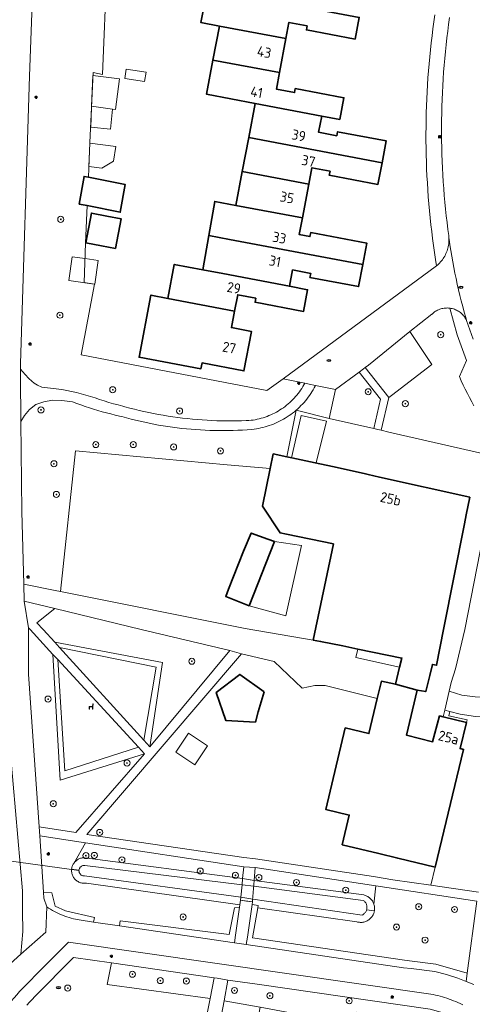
# Model space of a CAD drawing. Header units: metres. Extents: x 152610 to 160096, y 456114 to 462495.
# Tile 580 of 656: x 158665 to 158725, y 460450 to 460581. Entities that reach past the tile are written whole.
import ezdxf
from ezdxf.enums import TextEntityAlignment as Align

# ---------------------------------------------------------------- set-up
doc = ezdxf.new("R2010")
doc.units = ezdxf.units.M
doc.header["$LTSCALE"] = 0.5
doc.layers.get('0').update_dxf_attribs({"linetype": 'CONTINUOUS'})
for name, color, linetype, lineweight in [('B-PV-GR-BEPLANTING_CULTUUR_BOSPLANTSOEN-GV', 251, 'CONTINUOUS', 18), ('B-PV-GR-BEPLANTING_CULTUUR_HEESTERS-GV', 251, 'CONTINUOUS', 18), ('B-PV-GR-BEPLANTING_CULTUUR_ROOS-GV', 251, 'CONTINUOUS', 18), ('B-PV-GR-BOOM-S', 251, 'CONTINUOUS', 25), ('B-PV-GR-HAAG-GV', 251, 'CONTINUOUS', 13), ('B-PV-IE-MEUBILAIR-S', 251, 'CONTINUOUS', 25), ('B-PV-IE-MEUBILAIR_WEGMEUBILAIR-S', 251, 'CONTINUOUS', 25), ('B-PV-KW-KUNSTWERK_DEK-GV', 251, 'CONTINUOUS', 18), ('B-PV-KW-KUNSTWERK_DUIKER-G', 251, 'CONTINUOUS', 18), ('B-PV-OG-BEBOUWING-GV', 6, 'CONTINUOUS', 35), ('B-PV-OG-BEBOUWING-T18', 1, 'CONTINUOUS', 18), ('B-PV-OG-BEBOUWING_OVERBOUWING-GV', 251, 'CONTINUOUS', 18), ('B-PV-OG-BEBOUWING_SCHUUR-GV', 251, 'CONTINUOUS', 18), ('B-PV-OG-TERREIN_BEGROEID-GV', 251, 'CONTINUOUS', 18), ('B-PV-OG-TERREIN_OEVER-GV', 251, 'CONTINUOUS', 18), ('B-PV-OG-WATER_SLOOT-GV', 251, 'CONTINUOUS', 18), ('B-PV-VH-GESLOTENVERHARDING_ASFALT-GV', 251, 'CONTINUOUS', 18), ('B-PV-VH-HALFVERHARDING_GRAVEL-GV', 251, 'CONTINUOUS', 18), ('B-PV-VH-ONVERHARD_ZAND-GV', 251, 'CONTINUOUS', 18), ('B-PV-VH-OPENVERHARDING_BETONSTRAATSTEEN-GV', 251, 'CONTINUOUS', 18), ('B-PV-VH-OPENVERHARDING_STRAATBAKSTEEN-GV', 251, 'CONTINUOUS', 18), ('B-PV-VH-OPENVERHARDING_TEGEL-GV', 251, 'CONTINUOUS', 18)]:
    doc.layers.add(name, color=color, linetype=linetype, lineweight=lineweight)
doc.styles.add('NLCS-ISO', font='NLCS-ISO.ttf')
doc.styles.add('NLCS-ISO-M750-T18', font='NLCS-ISO.ttf', dxfattribs={"height": 1.35})

# ---------------------------------------------------------------- blocks, each defined once
blk = doc.blocks.new('SIE-MEUBILAIR_PAAL_LICHTMAST-SO')
for points in [[(-0.62, 0), (-1, 0)], [(-0.71, 0.71), (-0.44, 0.44)], [(0, 1), (0, 0.62)], [(0.44, 0.44), (0.71, 0.71)], [(1, 0), (0.62, 0)], [(-0.71, -0.71), (-0.44, -0.44)], [(0, -0.62), (0, -1)], [(0.44, -0.44), (0.71, -0.71)]]:
    blk.add_lwpolyline(points)
blk.add_circle((0, 0), 0.5)
blk = doc.blocks.new('SIE-MEUBILAIR_PUT_RIOOLPUT-SO')
blk.add_ellipse((0, 0), major_axis=(1.25, 0), ratio=0.54)
at = {"style": 'NLCS-ISO'}
blk.add_text('ri', height=0.75, dxfattribs=at).set_placement((-0.04, 0.07), align=Align.MIDDLE_CENTER)
blk = doc.blocks.new('SIE-WEG_ZITBANK-SO')
at = {"color": 0, "linetype": 'ByBlock', "lineweight": 18}
blk.add_lwpolyline([(-0.91, -1.63), (-0.91, -0.2), (1.09, -0.2), (1.09, -1.63), (1.29, -1.63), (1.29, -0.21), (1.54, 1.78), (1.33, 1.78), (1.11, 0), (-1.11, 0), (-1.11, -1.63)], close=True, dxfattribs=at)
blk = doc.blocks.new('SGR-BOOM_GBKN-SO')
at = {"linetype": 'ByBlock', "lineweight": 18}
h = blk.add_hatch(color=0, dxfattribs=at)
h.dxf.hatch_style = 1
edge = h.paths.add_edge_path()
edge.add_arc((0, 0), 0.25, 0, 360)
at = {"color": 0, "linetype": 'ByBlock', "lineweight": 18}
for radius in [2, 0.25]:
    blk.add_circle((0, 0), radius, dxfattribs=at)
at = {"color": 0, "linetype": 'ByBlock', "lineweight": 18, "style": 'NLCS-ISO'}
blk.add_attdef('SOORT', (2.5, 0), '', height=1.5, dxfattribs=at)

msp = doc.modelspace()

# ---------------------------------------------------------------- linework, layer by layer
at = {"layer": 'B-PV-GR-BEPLANTING_CULTUUR_BOSPLANTSOEN-GV', "flags": 128}
for points in [[(158667.265, 460608.076), (158666.002, 460573.415), (158664.808, 460535.283), (158664.809, 460534.537), (158665.439, 460533.82), (158665.919, 460533.313), (158666.297, 460532.951), (158666.624, 460532.69), (158667.055, 460532.414), (158667.644, 460532.162), (158670.31, 460531.831), (158672.261, 460531.446), (158674.093, 460530.93), (158674.7, 460530.72), (158675.309, 460530.519), (158675.921, 460530.324), (158676.536, 460530.137), (158677.152, 460529.958), (158677.771, 460529.787), (158678.391, 460529.624), (158678.673, 460529.552), (158679.302, 460529.384), (158679.932, 460529.223), (158680.564, 460529.071), (158681.199, 460528.926), (158681.835, 460528.789), (158682.472, 460528.66), (158683.111, 460528.539), (158683.752, 460528.425), (158684.394, 460528.319), (158685.037, 460528.222), (158685.682, 460528.132), (158686.327, 460528.05), (158686.973, 460527.976), (158687.621, 460527.911), (158688.269, 460527.852), (158688.917, 460527.802), (158689.567, 460527.76), (158690.216, 460527.727), (158690.866, 460527.701), (158691.516, 460527.682), (158692.167, 460527.672), (158692.818, 460527.67), (158693.468, 460527.676), (158694.119, 460527.69), (158694.769, 460527.712), (158695.133, 460527.728), (158695.405, 460527.758), (158695.676, 460527.795), (158695.946, 460527.841), (158696.214, 460527.894), (158696.481, 460527.955), (158696.746, 460528.024), (158697.009, 460528.1), (158697.269, 460528.185), (158697.527, 460528.276), (158697.782, 460528.376), (158698.034, 460528.482), (158698.283, 460528.596), (158698.528, 460528.718), (158698.77, 460528.846), (158699.008, 460528.981), (158699.242, 460529.124), (158699.471, 460529.273), (158699.696, 460529.428), (158699.917, 460529.591), (158700.133, 460529.759), (158700.343, 460529.934), (158700.549, 460530.115), (158700.749, 460530.302), (158700.943, 460530.494), (158701.132, 460530.692), (158701.315, 460530.896), (158701.492, 460531.105), (158701.662, 460531.319), (158701.827, 460531.538), (158701.984, 460531.761), (158702.136, 460531.989), (158702.28, 460532.222), (158702.418, 460532.458), (158702.539, 460532.68), (158699.651, 460533.265), (158697.506, 460531.69), (158672.86, 460536.431), (158674.607, 460545.823), (158673.258, 460546.036), (158673.424, 460551.268), (158673.659, 460556.22), (158672.608, 460556.427), (158673.255, 460560.088), (158673.824, 460559.978), (158674.029, 460564.6), (158674.234, 460569.231), (158674.438, 460573.861), (158675.703, 460573.621), (158676.254, 460587.546)], [(158661.95, 460454.357), (158664.854, 460456.95), (158665.11, 460459.95), (158665.072, 460462.662), (158665.073, 460465.375), (158662.589, 460493.654)], [(158725.187, 460488.481), (158723.145, 460488.806), (158721.785, 460489.159), (158721.677, 460488.565), (158724.077, 460488.051), (158723.987, 460487.685), (158724.015, 460487.678), (158723.16, 460484.221), (158723.61, 460484.11), (158719.842, 460468.489), (158719.278, 460466.104), (158725.585, 460465.193)]]:
    msp.add_lwpolyline(points, dxfattribs=at)
for points in [[(158670.107, 460505.066), (158672.105, 460523.719), (158692.256, 460521.872), (158697.953, 460521.35), (158698.36, 460523.306), (158700.178, 460522.923), (158701.396, 460529.099), (158701.385, 460529.089), (158701.159, 460528.9), (158700.929, 460528.718), (158700.693, 460528.542), (158700.453, 460528.372), (158700.208, 460528.209), (158699.959, 460528.052), (158699.706, 460527.903), (158699.449, 460527.76), (158699.188, 460527.625), (158698.924, 460527.496), (158698.656, 460527.375), (158698.385, 460527.261), (158698.111, 460527.155), (158697.834, 460527.056), (158697.554, 460526.965), (158697.273, 460526.881), (158696.989, 460526.805), (158696.703, 460526.737), (158696.415, 460526.676), (158696.126, 460526.624), (158695.835, 460526.579), (158695.534, 460526.553), (158694.913, 460526.506), (158694.291, 460526.467), (158693.669, 460526.437), (158693.047, 460526.413), (158692.425, 460526.398), (158691.802, 460526.391), (158691.179, 460526.393), (158690.557, 460526.402), (158689.934, 460526.419), (158689.312, 460526.444), (158688.69, 460526.477), (158688.069, 460526.518), (158687.448, 460526.567), (158686.828, 460526.624), (158686.209, 460526.688), (158685.59, 460526.761), (158684.973, 460526.842), (158684.356, 460526.931), (158683.741, 460527.027), (158683.127, 460527.132), (158682.515, 460527.244), (158681.904, 460527.365), (158681.295, 460527.493), (158680.687, 460527.629), (158680.081, 460527.772), (158679.477, 460527.924), (158678.875, 460528.083), (158678.275, 460528.25), (158677.949, 460528.321), (158677.372, 460528.453), (158676.797, 460528.594), (158676.223, 460528.742), (158675.652, 460528.897), (158675.083, 460529.061), (158674.516, 460529.232), (158673.951, 460529.411), (158673.389, 460529.597), (158672.829, 460529.791), (158672.272, 460529.992), (158671.718, 460530.201), (158670.303, 460530.399), (158669.032, 460530.426), (158667.898, 460530.202), (158666.85, 460529.834), (158665.988, 460529.193), (158665.315, 460528.384), (158664.87, 460527.596), (158664.988, 460515.667), (158665.252, 460506.01), (158669.419, 460505.2)], [(158680.841, 460500), (158669.379, 460502.797), (158666.983, 460500.919), (158667.821, 460500), (158669.346, 460498.325), (158683.651, 460495.622), (158681.966, 460484.474), (158692.583, 460497.208)], [(158666.094, 460500), (158665.885, 460500.225), (158665.885, 460500), (158665.883, 460494.108), (158667.272, 460473.826), (158672.143, 460473.104), (158681.253, 460483.533), (158670.092, 460480.017), (158669.113, 460496.719)], [(158676.889, 460455.797), (158676.331, 460452.916), (158689.974, 460451.076), (158690.505, 460453.82)]]:
    msp.add_lwpolyline(points, close=True, dxfattribs=at)
at = {"layer": 'B-PV-GR-BEPLANTING_CULTUUR_HEESTERS-GV', "flags": 128}
msp.add_lwpolyline([(158688.939, 460445.72), (158689.974, 460451.076), (158676.331, 460452.916), (158676.889, 460455.797), (158671.84, 460456.53), (158666.699, 460451.331), (158666.34, 460450.957), (158665.986, 460450.577), (158665.638, 460450.192)], dxfattribs=at)
at = {"layer": 'B-PV-GR-BEPLANTING_CULTUUR_ROOS-GV', "flags": 128}
for points in [[(158682.812, 460495.014), (158669.977, 460497.633), (158681.189, 460485.326)], [(158680.458, 460484.396), (158669.756, 460496.021), (158670.682, 460481.264)]]:
    msp.add_lwpolyline(points, close=True, dxfattribs=at)
at = {"layer": 'B-PV-GR-HAAG-GV', "flags": 128}
for points in [[(158683.651, 460495.622), (158669.346, 460498.325), (158669.977, 460497.633), (158682.812, 460495.014), (158681.189, 460485.326), (158681.966, 460484.474)], [(158669.756, 460496.021), (158669.113, 460496.719), (158670.092, 460480.017), (158681.253, 460483.533), (158680.458, 460484.396), (158670.682, 460481.264)], [(158669.397, 460463.346), (158668.944, 460465.09), (158667.867, 460465.167), (158667.921, 460464.382), (158668.28, 460463.241), (158668.531, 460463.077), (158668.787, 460462.92), (158669.047, 460462.77), (158669.31, 460462.627), (158669.578, 460462.49), (158669.849, 460462.362), (158670.123, 460462.24), (158670.4, 460462.126), (158670.681, 460462.019), (158670.964, 460461.919), (158671.249, 460461.827), (158671.537, 460461.743), (158671.827, 460461.667), (158672.12, 460461.598), (158672.413, 460461.537), (158672.61, 460461.501), (158674.501, 460461.223), (158674.646, 460461.832), (158670.767, 460462.698)], [(158695.58, 460459.132), (158696.317, 460463.102), (158696.372, 460463.401), (158695.551, 460463.546), (158695.503, 460463.217), (158694.916, 460459.23), (158694.77, 460458.241), (158715.65, 460455.17), (158716.653, 460455.043), (158719.808, 460454.648), (158721.365, 460454.284), (158722.876, 460453.762), (158723.96, 460453.351), (158724.107, 460454.444), (158719.932, 460455.64), (158716.776, 460456.035), (158715.774, 460456.162)], [(158693.882, 460463.176), (158693.213, 460463.088), (158692.5, 460459.585), (158678.057, 460461.38), (158677.968, 460460.713), (158693.19, 460458.473), (158693.336, 460459.462)], [(158696.22, 460452.98), (158692.34, 460453.53), (158691.829, 460450.785), (158696.607, 460449.923), (158701.57, 460449.02), (158706.348, 460448.158), (158709.086, 460447.888), (158709.355, 460449.274), (158712.553, 460448.538), (158717.932, 460447.493), (158721.029, 460447.01), (158721.169, 460446.983), (158724.082, 460446.458), (158724.332, 460447.774), (158723.465, 460448.108), (158722.616, 460448.486), (158720.929, 460449.178), (158719.175, 460449.676)]]:
    msp.add_lwpolyline(points, close=True, dxfattribs=at)
at = {"layer": 'B-PV-KW-KUNSTWERK_DEK-GV', "flags": 128}
msp.add_lwpolyline([(158695.06, 460466.854), (158694.288, 460466.973), (158694.21, 460466.156), (158694.057, 460464.514), (158694.02, 460464.11), (158694.81, 460463.995), (158695.6, 460463.88), (158695.616, 460464.071), (158695.701, 460465.125), (158695.832, 460466.734)], close=True, dxfattribs=at)
at = {"layer": 'B-PV-KW-KUNSTWERK_DUIKER-G', "flags": 128}
msp.add_lwpolyline([(158672.569, 460468.034), (158659.343, 460469.857)], dxfattribs=at)
at = {"layer": 'B-PV-OG-BEBOUWING-GV', "flags": 128}
for points in [[(158692.066, 460584.548), (158689.61, 460585.013), (158688.753, 460580.507), (158691.209, 460580.042), (158700.039, 460578.367), (158700.445, 460580.511), (158702.856, 460580.055), (158702.755, 460579.524), (158709.212, 460578.301), (158709.761, 460581.193)], [(158700.039, 460578.367), (158691.209, 460580.042), (158690.351, 460575.535), (158699.185, 460573.86)], [(158699.185, 460573.86), (158690.351, 460575.535), (158689.489, 460571.007), (158695.949, 460569.782), (158704.783, 460568.106), (158707.193, 460567.649), (158707.739, 460570.531), (158701.283, 460571.755), (158701.183, 460571.226), (158698.773, 460571.683)], [(158704.783, 460568.106), (158695.949, 460569.782), (158695.095, 460565.275), (158712.804, 460561.917), (158713.35, 460564.797), (158706.885, 460566.024), (158706.785, 460565.495), (158704.374, 460565.952)], [(158712.804, 460561.917), (158695.095, 460565.275), (158694.241, 460560.768), (158703.075, 460559.093), (158703.482, 460561.24), (158705.892, 460560.783), (158705.79, 460560.254), (158712.257, 460559.027)], [(158673.824, 460559.978), (158673.255, 460560.088), (158672.608, 460556.427), (158673.659, 460556.22), (158678.055, 460555.355), (158678.68, 460559.039)], [(158703.075, 460559.093), (158694.241, 460560.768), (158693.387, 460556.262), (158702.221, 460554.587)], [(158702.221, 460554.587), (158693.387, 460556.262), (158690.601, 460556.79), (158689.801, 460552.272), (158692.533, 460551.754), (158710.241, 460548.396), (158710.78, 460551.242), (158703.334, 460552.651), (158703.233, 460552.124), (158701.806, 460552.395)], [(158676.283, 460554.837), (158674.218, 460555.229), (158673.472, 460551.299), (158675.552, 460550.904), (158677.402, 460550.553), (158678.148, 460554.483)], [(158692.533, 460551.754), (158689.801, 460552.272), (158688.994, 460547.716), (158691.672, 460547.208), (158700.506, 460545.534), (158700.914, 460547.692), (158703.324, 460547.235), (158703.224, 460546.705), (158709.689, 460545.481), (158710.241, 460548.396)], [(158691.672, 460547.208), (158688.994, 460547.716), (158685.204, 460548.434), (158684.349, 460543.928), (158693.224, 460542.242), (158693.634, 460544.403), (158696.043, 460543.947), (158695.942, 460543.416), (158702.372, 460542.199), (158702.915, 460545.078), (158700.506, 460545.534)], [(158693.224, 460542.242), (158684.349, 460543.928), (158682.111, 460544.353), (158680.548, 460536.127), (158688.753, 460534.597), (158688.899, 460535.364), (158694.47, 460534.307), (158695.463, 460539.554), (158692.809, 460540.058)], [(158706.356, 460511.36), (158703.657, 460498.608), (158704.641, 460498.439), (158707.58, 460497.836), (158709.566, 460497.428), (158715.426, 460496.226), (158715.125, 460495.014), (158714.565, 460492.757), (158717.442, 460491.978), (158718.602, 460491.774), (158719.129, 460493.927), (158719.488, 460495.392), (158720.026, 460495.282), (158720.961, 460500), (158723.742, 460514.029), (158723.976, 460515.209), (158724.441, 460517.556), (158712.445, 460520.237), (158710.965, 460520.567), (158710.604, 460520.648), (158706.456, 460521.575), (158704.527, 460522.006), (158700.836, 460522.784), (158700.178, 460522.923), (158698.36, 460523.306), (158697.953, 460521.35), (158696.913, 460516.361), (158699.259, 460512.816), (158700.132, 460512.637)], [(158697.653, 460512.004), (158695.442, 460512.791), (158694.407, 460510.393), (158692.437, 460505.349), (158692.057, 460504.376), (158695.175, 460503.158), (158698.501, 460511.672)], [(158697.146, 460491.727), (158693.915, 460494.05), (158690.794, 460491.679), (158692.067, 460487.946), (158695.978, 460487.728), (158696.373, 460489.081)], [(158714.565, 460492.757), (158712.72, 460493.158), (158712.167, 460490.859), (158711.048, 460486.206), (158707.918, 460486.959), (158705.323, 460476.166), (158708.454, 460475.414), (158707.505, 460471.466), (158712.384, 460470.289), (158714.882, 460469.686), (158719.842, 460468.489), (158723.61, 460484.11), (158723.16, 460484.221), (158724.015, 460487.678), (158723.987, 460487.685), (158720.904, 460488.447), (158720.44, 460488.562), (158719.505, 460485.125), (158716.046, 460485.981), (158717.442, 460491.978)]]:
    msp.add_lwpolyline(points, close=True, dxfattribs=at)
at = {"layer": 'B-PV-OG-BEBOUWING_OVERBOUWING-GV', "flags": 128}
for points in [[(158705.423, 460527.621), (158702.042, 460528.394), (158700.766, 460522.799), (158700.836, 460522.784), (158704.063, 460522.104)], [(158702.117, 460511.175), (158698.501, 460511.672), (158695.175, 460503.158), (158700.039, 460501.83)], [(158689.625, 460484.579), (158687.094, 460486.273), (158685.409, 460483.755), (158687.94, 460482.061)]]:
    msp.add_lwpolyline(points, close=True, dxfattribs=at)
at = {"layer": 'B-PV-OG-BEBOUWING_SCHUUR-GV', "flags": 128}
for points in [[(158681.465, 460573.904), (158678.838, 460574.314), (158678.649, 460573.1), (158681.276, 460572.69)], [(158674.241, 460569.399), (158677.04, 460569.038), (158677.433, 460568.987), (158677.954, 460573.033), (158674.422, 460573.488)], [(158677.04, 460569.038), (158674.241, 460569.399), (158674.234, 460569.231), (158674.12, 460566.646), (158676.753, 460566.364)], [(158677.439, 460564.054), (158674.025, 460564.502), (158673.889, 460561.434), (158675.62, 460561.172), (158677.155, 460562.101)], [(158673.389, 460549.209), (158671.686, 460549.448), (158671.242, 460546.283), (158674.605, 460545.811), (158674.688, 460545.8), (158675.132, 460548.964)]]:
    msp.add_lwpolyline(points, close=True, dxfattribs=at)
at = {"layer": 'B-PV-OG-TERREIN_BEGROEID-GV', "flags": 128}
for points in [[(158724.994, 460529.685), (158724.696, 460530.226), (158724.405, 460530.771), (158724.121, 460531.32), (158723.844, 460531.873), (158723.574, 460532.429), (158723.311, 460532.988), (158723.056, 460533.551), (158723.985, 460535.681), (158722.748, 460539.111), (158721.787, 460542.628), (158721.637, 460542.643), (158721.486, 460542.65), (158721.334, 460542.649), (158721.183, 460542.641), (158721.033, 460542.624), (158720.884, 460542.599), (158720.736, 460542.566), (158720.591, 460542.526), (158720.448, 460542.478), (158720.307, 460542.422), (158720.169, 460542.36), (158720.035, 460542.29), (158719.905, 460542.212), (158719.78, 460542.129), (158719.658, 460542.038), (158719.542, 460541.942), (158719.431, 460541.839), (158719.423, 460541.831), (158716.475, 460539.524), (158719.383, 460535.175), (158714.037, 460531.063), (158713.685, 460530.792), (158712.69, 460526.433), (158713.702, 460526.202), (158728.255, 460522.881)], [(158726.227, 460512.452), (158723.806, 460500), (158722.563, 460494.819), (158721.97, 460492.99), (158721.717, 460491.856), (158723.409, 460491.297), (158725.176, 460491.07)]]:
    msp.add_lwpolyline(points, dxfattribs=at)
for points in [[(158712.603, 460530.545), (158709.739, 460534.144), (158706.632, 460531.851), (158705.758, 460528.015), (158711.715, 460526.655)], [(158721.785, 460489.159), (158721.144, 460489.325), (158720.904, 460488.447), (158723.987, 460487.685), (158724.077, 460488.051), (158721.677, 460488.565)], [(158671.592, 460468.223), (158671.594, 460468.25), (158671.611, 460468.366), (158671.636, 460468.479), (158671.669, 460468.591), (158671.709, 460468.701), (158671.757, 460468.807), (158671.812, 460468.91), (158671.867, 460468.997), (158673.435, 460471.745), (158667.352, 460472.667), (158667.867, 460465.167), (158668.944, 460465.09), (158669.397, 460463.346), (158670.767, 460462.698), (158674.646, 460461.832), (158674.501, 460461.223), (158677.968, 460460.713), (158678.057, 460461.38), (158692.5, 460459.585), (158693.213, 460463.088), (158693.882, 460463.176), (158693.927, 460463.482), (158673.545, 460466.378), (158673.452, 460466.366), (158673.336, 460466.359), (158673.219, 460466.359), (158673.103, 460466.367), (158672.987, 460466.384), (158672.873, 460466.408), (158672.761, 460466.44), (158672.651, 460466.479), (158672.545, 460466.527), (158672.442, 460466.581), (158672.342, 460466.642), (158672.247, 460466.71), (158672.157, 460466.784), (158672.073, 460466.864), (158671.994, 460466.95), (158671.921, 460467.041), (158671.854, 460467.137), (158671.795, 460467.237), (158671.742, 460467.341), (158671.696, 460467.448), (158671.658, 460467.558), (158671.628, 460467.671), (158671.605, 460467.785), (158671.59, 460467.901), (158671.584, 460468.017), (158671.585, 460468.134)], [(158694.436, 460468.561), (158673.435, 460471.745), (158671.867, 460468.997), (158671.934, 460469.092), (158672.009, 460469.183), (158672.089, 460469.267), (158672.175, 460469.346), (158672.266, 460469.419), (158672.362, 460469.486), (158672.462, 460469.546), (158672.566, 460469.598), (158672.674, 460469.644), (158672.784, 460469.682), (158672.896, 460469.713), (158673.011, 460469.736), (158673.127, 460469.75), (158673.243, 460469.757), (158673.36, 460469.756), (158694.288, 460466.973)], [(158711.989, 460466.018), (158695.973, 460468.451), (158695.832, 460466.734), (158710.363, 460464.81), (158710.455, 460464.787), (158710.571, 460464.751), (158710.684, 460464.708), (158710.794, 460464.657), (158710.901, 460464.599), (158711.003, 460464.534), (158711.101, 460464.462), (158711.194, 460464.385), (158711.282, 460464.301), (158711.364, 460464.212), (158711.44, 460464.117), (158711.51, 460464.018), (158711.572, 460463.914), (158711.628, 460463.806), (158711.677, 460463.695), (158711.718, 460463.581)], [(158711.989, 460466.018), (158711.718, 460463.581), (158711.722, 460463.568), (158711.755, 460463.451), (158711.78, 460463.333), (158711.797, 460463.213), (158711.806, 460463.092), (158711.808, 460462.97), (158711.801, 460462.849), (158711.786, 460462.729), (158711.781, 460462.703), (158711.764, 460462.61), (158711.733, 460462.492), (158711.695, 460462.377), (158711.65, 460462.265), (158711.597, 460462.156), (158711.537, 460462.05), (158711.47, 460461.949), (158711.397, 460461.852), (158711.317, 460461.761), (158711.232, 460461.675), (158711.141, 460461.594), (158711.045, 460461.52), (158710.944, 460461.453), (158710.839, 460461.392), (158710.731, 460461.338), (158710.619, 460461.291), (158710.504, 460461.252), (158710.387, 460461.221), (158710.268, 460461.197), (158710.148, 460461.181), (158710.026, 460461.174), (158709.905, 460461.174), (158709.784, 460461.182), (158709.664, 460461.198), (158709.545, 460461.222), (158709.428, 460461.254), (158696.317, 460463.102), (158695.58, 460459.132), (158715.774, 460456.162), (158716.776, 460456.035), (158719.932, 460455.64), (158724.107, 460454.444), (158725.393, 460463.982)]]:
    msp.add_lwpolyline(points, close=True, dxfattribs=at)
at = {"layer": 'B-PV-OG-TERREIN_OEVER-GV', "flags": 128}
for points in [[(158673.36, 460469.756), (158673.243, 460469.757), (158673.127, 460469.75), (158673.011, 460469.736), (158672.896, 460469.713), (158672.784, 460469.682), (158672.674, 460469.644), (158672.566, 460469.598), (158672.462, 460469.546), (158672.362, 460469.486), (158672.266, 460469.419), (158672.175, 460469.346), (158672.089, 460469.267), (158672.009, 460469.183), (158671.934, 460469.092), (158671.867, 460468.997), (158671.812, 460468.91), (158671.757, 460468.807), (158671.709, 460468.701), (158671.669, 460468.591), (158671.636, 460468.479), (158671.611, 460468.366), (158671.594, 460468.25), (158671.592, 460468.223), (158672.571, 460468.088), (158672.571, 460468.097), (158672.582, 460468.171), (158672.6, 460468.243), (158672.626, 460468.313), (158672.66, 460468.38), (158672.7, 460468.443), (158672.747, 460468.502), (158672.8, 460468.555), (158672.858, 460468.602), (158672.921, 460468.642), (158672.988, 460468.676), (158673.058, 460468.703), (158673.13, 460468.721), (158673.205, 460468.732), (158673.279, 460468.735), (158673.354, 460468.73), (158694.21, 460466.156), (158695.771, 460465.988), (158710.303, 460464.096), (158710.312, 460464.09), (158710.388, 460464.033), (158710.458, 460463.97), (158710.523, 460463.901), (158710.583, 460463.827), (158710.635, 460463.748), (158710.681, 460463.666), (158710.72, 460463.579), (158710.751, 460463.49), (158710.774, 460463.398), (158710.79, 460463.304), (158710.798, 460463.21), (158710.798, 460463.115), (158710.789, 460463.021), (158710.773, 460462.928), (158710.751, 460462.844), (158711.781, 460462.703), (158711.786, 460462.729), (158711.801, 460462.849), (158711.808, 460462.97), (158711.806, 460463.092), (158711.797, 460463.213), (158711.78, 460463.333), (158711.755, 460463.451), (158711.722, 460463.568), (158711.718, 460463.581), (158711.677, 460463.695), (158711.628, 460463.806), (158711.572, 460463.914), (158711.51, 460464.018), (158711.44, 460464.117), (158711.364, 460464.212), (158711.282, 460464.301), (158711.194, 460464.385), (158711.101, 460464.462), (158711.003, 460464.534), (158710.901, 460464.599), (158710.794, 460464.657), (158710.684, 460464.708), (158710.571, 460464.751), (158710.455, 460464.787), (158710.363, 460464.81), (158695.832, 460466.734), (158694.288, 460466.973)], [(158672.571, 460468.088), (158671.592, 460468.223), (158671.585, 460468.134), (158671.584, 460468.017), (158671.59, 460467.901), (158671.605, 460467.785), (158671.628, 460467.671), (158671.658, 460467.558), (158671.696, 460467.448), (158671.742, 460467.341), (158671.795, 460467.237), (158671.854, 460467.137), (158671.921, 460467.041), (158671.994, 460466.95), (158672.073, 460466.864), (158672.157, 460466.784), (158672.247, 460466.71), (158672.342, 460466.642), (158672.442, 460466.581), (158672.545, 460466.527), (158672.651, 460466.479), (158672.761, 460466.44), (158672.873, 460466.408), (158672.987, 460466.384), (158673.103, 460466.367), (158673.219, 460466.359), (158673.336, 460466.359), (158673.452, 460466.366), (158673.545, 460466.378), (158693.927, 460463.482), (158694.02, 460464.11), (158695.6, 460463.88), (158695.551, 460463.546), (158696.372, 460463.401), (158696.317, 460463.102), (158709.428, 460461.254), (158709.545, 460461.222), (158709.664, 460461.198), (158709.784, 460461.182), (158709.905, 460461.174), (158710.026, 460461.174), (158710.148, 460461.181), (158710.268, 460461.197), (158710.387, 460461.221), (158710.504, 460461.252), (158710.619, 460461.291), (158710.731, 460461.338), (158710.839, 460461.392), (158710.944, 460461.453), (158711.045, 460461.52), (158711.141, 460461.594), (158711.232, 460461.675), (158711.317, 460461.761), (158711.397, 460461.852), (158711.47, 460461.949), (158711.537, 460462.05), (158711.597, 460462.156), (158711.65, 460462.265), (158711.695, 460462.377), (158711.733, 460462.492), (158711.764, 460462.61), (158711.781, 460462.703), (158710.751, 460462.844), (158710.749, 460462.836), (158710.718, 460462.747), (158710.679, 460462.661), (158710.633, 460462.578), (158710.58, 460462.499), (158710.52, 460462.426), (158710.455, 460462.357), (158710.384, 460462.294), (158710.308, 460462.238), (158710.227, 460462.188), (158710.143, 460462.145), (158695.632, 460464.262), (158694.057, 460464.514), (158673.289, 460467.333), (158673.229, 460467.334), (158673.155, 460467.342), (158673.081, 460467.358), (158673.01, 460467.382), (158672.942, 460467.414), (158672.878, 460467.452), (158672.818, 460467.497), (158672.764, 460467.548), (158672.715, 460467.605), (158672.672, 460467.666), (158672.636, 460467.732), (158672.608, 460467.801), (158672.587, 460467.873), (158672.574, 460467.947), (158672.568, 460468.022)]]:
    msp.add_lwpolyline(points, close=True, dxfattribs=at)
at = {"layer": 'B-PV-OG-WATER_SLOOT-GV', "flags": 128}
msp.add_lwpolyline([(158673.354, 460468.73), (158673.279, 460468.735), (158673.205, 460468.732), (158673.13, 460468.721), (158673.058, 460468.703), (158672.988, 460468.676), (158672.921, 460468.642), (158672.858, 460468.602), (158672.8, 460468.555), (158672.747, 460468.502), (158672.7, 460468.443), (158672.66, 460468.38), (158672.626, 460468.313), (158672.6, 460468.243), (158672.582, 460468.171), (158672.571, 460468.097), (158672.571, 460468.088), (158672.568, 460468.022), (158672.574, 460467.947), (158672.587, 460467.873), (158672.608, 460467.801), (158672.636, 460467.732), (158672.672, 460467.666), (158672.715, 460467.605), (158672.764, 460467.548), (158672.818, 460467.497), (158672.878, 460467.452), (158672.942, 460467.414), (158673.01, 460467.382), (158673.081, 460467.358), (158673.155, 460467.342), (158673.229, 460467.334), (158673.289, 460467.333), (158694.057, 460464.514), (158695.632, 460464.262), (158710.143, 460462.145), (158710.227, 460462.188), (158710.308, 460462.238), (158710.384, 460462.294), (158710.455, 460462.357), (158710.52, 460462.426), (158710.58, 460462.499), (158710.633, 460462.578), (158710.679, 460462.661), (158710.718, 460462.747), (158710.749, 460462.836), (158710.751, 460462.844), (158710.773, 460462.928), (158710.789, 460463.021), (158710.798, 460463.115), (158710.798, 460463.21), (158710.79, 460463.304), (158710.774, 460463.398), (158710.751, 460463.49), (158710.72, 460463.579), (158710.681, 460463.666), (158710.635, 460463.748), (158710.583, 460463.827), (158710.523, 460463.901), (158710.458, 460463.97), (158710.388, 460464.033), (158710.312, 460464.09), (158710.303, 460464.096), (158695.771, 460465.988), (158694.21, 460466.156)], close=True, dxfattribs=at)
at = {"layer": 'B-PV-VH-GESLOTENVERHARDING_ASFALT-GV', "flags": 128}
msp.add_lwpolyline([(158695.06, 460466.854), (158694.288, 460466.973), (158694.21, 460466.156), (158694.057, 460464.514), (158694.02, 460464.11), (158694.81, 460463.995), (158695.6, 460463.88), (158695.616, 460464.071), (158695.701, 460465.125), (158695.832, 460466.734)], close=True, dxfattribs=at)
for points in [[(158724.989, 460452.959), (158723.96, 460453.351), (158722.876, 460453.762), (158721.365, 460454.284), (158719.808, 460454.648), (158716.653, 460455.043), (158715.65, 460455.17), (158694.77, 460458.241), (158693.19, 460458.473), (158677.968, 460460.713), (158674.501, 460461.223), (158672.61, 460461.501), (158672.413, 460461.537), (158672.12, 460461.598), (158671.827, 460461.667), (158671.537, 460461.743), (158671.249, 460461.827), (158670.964, 460461.919), (158670.681, 460462.019), (158670.4, 460462.126), (158670.123, 460462.24), (158669.849, 460462.362), (158669.578, 460462.49), (158669.31, 460462.627), (158669.047, 460462.77), (158668.787, 460462.92), (158668.531, 460463.077), (158668.28, 460463.241), (158668.15, 460459.89), (158664.854, 460456.95), (158661.95, 460454.357)], [(158663.235, 460450.285), (158663.588, 460450.721), (158663.947, 460451.151), (158664.311, 460451.576), (158664.682, 460451.996), (158665.059, 460452.411), (158667.844, 460455.218), (158671.16, 460458.56), (158719.583, 460451.606), (158719.889, 460451.536), (158720.194, 460451.461), (158720.497, 460451.381), (158720.799, 460451.295), (158721.099, 460451.203), (158721.398, 460451.107), (158721.695, 460451.006), (158721.99, 460450.899), (158722.283, 460450.787), (158722.574, 460450.67), (158722.863, 460450.547), (158723.15, 460450.42), (158723.344, 460450.33), (158723.537, 460450.238)]]:
    msp.add_lwpolyline(points, dxfattribs=at)
at = {"layer": 'B-PV-VH-HALFVERHARDING_GRAVEL-GV', "flags": 128}
msp.add_lwpolyline([(158703.967, 460532.391), (158703.138, 460532.559), (158702.539, 460532.68), (158702.418, 460532.458), (158702.28, 460532.222), (158702.136, 460531.989), (158701.984, 460531.761), (158701.827, 460531.538), (158701.662, 460531.319), (158701.492, 460531.105), (158701.315, 460530.896), (158701.132, 460530.692), (158700.943, 460530.494), (158700.749, 460530.302), (158700.549, 460530.115), (158700.343, 460529.934), (158700.133, 460529.759), (158699.917, 460529.591), (158699.696, 460529.428), (158699.471, 460529.273), (158699.242, 460529.124), (158699.008, 460528.981), (158698.77, 460528.846), (158698.528, 460528.718), (158698.283, 460528.596), (158698.034, 460528.482), (158697.782, 460528.376), (158697.527, 460528.276), (158697.269, 460528.185), (158697.009, 460528.1), (158696.746, 460528.024), (158696.481, 460527.955), (158696.214, 460527.894), (158695.946, 460527.841), (158695.676, 460527.795), (158695.405, 460527.758), (158695.133, 460527.728), (158694.769, 460527.712), (158694.119, 460527.69), (158693.468, 460527.676), (158692.818, 460527.67), (158692.167, 460527.672), (158691.516, 460527.682), (158690.866, 460527.701), (158690.216, 460527.727), (158689.567, 460527.76), (158688.917, 460527.802), (158688.269, 460527.852), (158687.621, 460527.911), (158686.973, 460527.976), (158686.327, 460528.05), (158685.682, 460528.132), (158685.037, 460528.222), (158684.394, 460528.319), (158683.752, 460528.425), (158683.111, 460528.539), (158682.472, 460528.66), (158681.835, 460528.789), (158681.199, 460528.926), (158680.564, 460529.071), (158679.932, 460529.223), (158679.302, 460529.384), (158678.673, 460529.552), (158678.391, 460529.624), (158677.771, 460529.787), (158677.152, 460529.958), (158676.536, 460530.137), (158675.921, 460530.324), (158675.309, 460530.519), (158674.7, 460530.72), (158674.093, 460530.93), (158672.261, 460531.446), (158670.31, 460531.831), (158667.644, 460532.162), (158667.055, 460532.414), (158666.624, 460532.69), (158666.297, 460532.951), (158665.919, 460533.313), (158665.439, 460533.82), (158664.809, 460534.537), (158664.811, 460533.581), (158664.87, 460527.596), (158665.315, 460528.384), (158665.988, 460529.193), (158666.85, 460529.834), (158667.898, 460530.202), (158669.032, 460530.426), (158670.303, 460530.399), (158671.718, 460530.201), (158672.272, 460529.992), (158672.829, 460529.791), (158673.389, 460529.597), (158673.951, 460529.411), (158674.516, 460529.232), (158675.083, 460529.061), (158675.652, 460528.897), (158676.223, 460528.742), (158676.797, 460528.594), (158677.372, 460528.453), (158677.949, 460528.321), (158678.275, 460528.25), (158678.875, 460528.083), (158679.477, 460527.924), (158680.081, 460527.772), (158680.687, 460527.629), (158681.295, 460527.493), (158681.904, 460527.365), (158682.515, 460527.244), (158683.127, 460527.132), (158683.741, 460527.027), (158684.356, 460526.931), (158684.973, 460526.842), (158685.59, 460526.761), (158686.209, 460526.688), (158686.828, 460526.624), (158687.448, 460526.567), (158688.069, 460526.518), (158688.69, 460526.477), (158689.312, 460526.444), (158689.934, 460526.419), (158690.557, 460526.402), (158691.179, 460526.393), (158691.802, 460526.391), (158692.425, 460526.398), (158693.047, 460526.413), (158693.669, 460526.437), (158694.291, 460526.467), (158694.913, 460526.506), (158695.534, 460526.553), (158695.835, 460526.579), (158696.126, 460526.624), (158696.415, 460526.676), (158696.703, 460526.737), (158696.989, 460526.805), (158697.273, 460526.881), (158697.554, 460526.965), (158697.834, 460527.056), (158698.111, 460527.155), (158698.385, 460527.261), (158698.656, 460527.375), (158698.924, 460527.496), (158699.188, 460527.625), (158699.449, 460527.76), (158699.706, 460527.903), (158699.959, 460528.052), (158700.208, 460528.209), (158700.453, 460528.372), (158700.693, 460528.542), (158700.929, 460528.718), (158701.159, 460528.9), (158701.385, 460529.089), (158701.396, 460529.099), (158701.615, 460529.294), (158701.829, 460529.494), (158702.038, 460529.701), (158702.24, 460529.913), (158702.437, 460530.13), (158702.628, 460530.352), (158702.813, 460530.58), (158702.991, 460530.813), (158703.163, 460531.051), (158703.328, 460531.293), (158703.487, 460531.539), (158703.639, 460531.79), (158703.784, 460532.045), (158703.922, 460532.304)], close=True, dxfattribs=at)
at = {"layer": 'B-PV-VH-ONVERHARD_ZAND-GV', "flags": 128}
for points in [[(158706.632, 460531.851), (158703.967, 460532.391), (158703.922, 460532.304), (158703.784, 460532.045), (158703.639, 460531.79), (158703.487, 460531.539), (158703.328, 460531.293), (158703.163, 460531.051), (158702.991, 460530.813), (158702.813, 460530.58), (158702.628, 460530.352), (158702.437, 460530.13), (158702.24, 460529.913), (158702.038, 460529.701), (158701.829, 460529.494), (158701.615, 460529.294), (158701.396, 460529.099), (158705.758, 460528.015)], [(158683.651, 460495.622), (158669.346, 460498.325), (158669.977, 460497.633), (158682.812, 460495.014), (158681.189, 460485.326), (158681.966, 460484.474)], [(158669.756, 460496.021), (158669.113, 460496.719), (158670.092, 460480.017), (158681.253, 460483.533), (158680.458, 460484.396), (158670.682, 460481.264)], [(158667.867, 460465.167), (158667.921, 460464.382), (158668.28, 460463.241), (158668.531, 460463.077), (158668.787, 460462.92), (158669.047, 460462.77), (158669.31, 460462.627), (158669.578, 460462.49), (158669.849, 460462.362), (158670.123, 460462.24), (158670.4, 460462.126), (158670.681, 460462.019), (158670.964, 460461.919), (158671.249, 460461.827), (158671.537, 460461.743), (158671.827, 460461.667), (158672.12, 460461.598), (158672.413, 460461.537), (158672.61, 460461.501), (158674.501, 460461.223), (158674.646, 460461.832), (158670.767, 460462.698), (158669.397, 460463.346), (158668.944, 460465.09)], [(158695.58, 460459.132), (158696.317, 460463.102), (158696.372, 460463.401), (158695.551, 460463.546), (158695.503, 460463.217), (158694.916, 460459.23), (158694.77, 460458.241), (158715.65, 460455.17), (158716.653, 460455.043), (158719.808, 460454.648), (158721.365, 460454.284), (158722.876, 460453.762), (158723.96, 460453.351), (158724.107, 460454.444), (158719.932, 460455.64), (158716.776, 460456.035), (158715.774, 460456.162)], [(158693.882, 460463.176), (158693.213, 460463.088), (158692.5, 460459.585), (158678.057, 460461.38), (158677.968, 460460.713), (158693.19, 460458.473), (158693.336, 460459.462)], [(158696.22, 460452.98), (158692.34, 460453.53), (158691.829, 460450.785), (158696.607, 460449.923), (158701.57, 460449.02), (158706.348, 460448.158), (158709.086, 460447.888), (158709.355, 460449.274), (158712.553, 460448.538), (158717.932, 460447.493), (158721.029, 460447.01), (158721.169, 460446.983), (158724.082, 460446.458), (158724.332, 460447.774), (158723.465, 460448.108), (158722.616, 460448.486), (158720.929, 460449.178), (158719.175, 460449.676)]]:
    msp.add_lwpolyline(points, close=True, dxfattribs=at)
at = {"layer": 'B-PV-VH-OPENVERHARDING_BETONSTRAATSTEEN-GV', "flags": 128}
msp.add_lwpolyline([(158719.811, 460581.508), (158719.677, 460580.587), (158719.552, 460579.666), (158719.434, 460578.744), (158719.325, 460577.821), (158719.223, 460576.896), (158719.13, 460575.971), (158719.044, 460575.046), (158718.966, 460574.119), (158718.896, 460573.192), (158718.835, 460572.264), (158718.781, 460571.336), (158718.735, 460570.407), (158718.697, 460569.479), (158718.667, 460568.549), (158718.646, 460567.62), (158718.632, 460566.69), (158718.626, 460565.76), (158718.628, 460564.831), (158718.638, 460563.901), (158718.656, 460562.972), (158718.683, 460562.042), (158718.717, 460561.113), (158718.759, 460560.184), (158718.809, 460559.256), (158718.867, 460558.328), (158718.933, 460557.4), (158719.007, 460556.474), (158719.089, 460555.548), (158719.179, 460554.622), (158719.277, 460553.698), (158719.383, 460552.774), (158719.497, 460551.851), (158719.619, 460550.929), (158719.749, 460550.009), (158719.887, 460549.089), (158720.023, 460548.227), (158720.168, 460548.35), (158720.307, 460548.48), (158720.441, 460548.615), (158720.569, 460548.756), (158720.691, 460548.902), (158720.806, 460549.052), (158720.916, 460549.208), (158721.018, 460549.368), (158721.114, 460549.532), (158721.203, 460549.701), (158721.284, 460549.872), (158721.359, 460550.047), (158721.426, 460550.225), (158721.485, 460550.406), (158721.537, 460550.589), (158721.581, 460550.774), (158721.617, 460550.961), (158721.645, 460551.149), (158721.666, 460551.338), (158721.678, 460551.528), (158721.682, 460551.718), (158721.679, 460551.908), (158721.667, 460552.098), (158721.648, 460552.287), (158721.62, 460552.475), (158721.608, 460552.543), (158721.539, 460553.066), (158721.427, 460553.968), (158721.322, 460554.871), (158721.226, 460555.775), (158721.137, 460556.68), (158721.057, 460557.585), (158720.984, 460558.492), (158720.919, 460559.398), (158720.863, 460560.306), (158720.814, 460561.213), (158720.773, 460562.122), (158720.741, 460563.03), (158720.716, 460563.939), (158720.699, 460564.848), (158720.691, 460565.756), (158720.69, 460566.666), (158720.698, 460567.574), (158720.713, 460568.483), (158720.736, 460569.392), (158720.767, 460570.301), (158720.807, 460571.209), (158720.854, 460572.117), (158720.909, 460573.024), (158720.973, 460573.931), (158721.044, 460574.837), (158721.123, 460575.743), (158721.21, 460576.648), (158721.305, 460577.552), (158721.409, 460578.455), (158721.52, 460579.357), (158721.639, 460580.258), (158721.765, 460581.158)], dxfattribs=at)
for points in [[(158721.707, 460551.788), (158721.679, 460551.908), (158721.682, 460551.718), (158721.678, 460551.528), (158721.666, 460551.338), (158721.645, 460551.149), (158721.617, 460550.961), (158721.581, 460550.774), (158721.537, 460550.589), (158721.485, 460550.406), (158721.426, 460550.225), (158721.359, 460550.047), (158721.284, 460549.872), (158721.203, 460549.701), (158721.114, 460549.532), (158721.018, 460549.368), (158720.916, 460549.208), (158720.806, 460549.052), (158720.691, 460548.902), (158720.569, 460548.756), (158720.441, 460548.615), (158720.307, 460548.48), (158720.168, 460548.35), (158720.023, 460548.227), (158699.651, 460533.265), (158702.539, 460532.68), (158703.138, 460532.559), (158703.967, 460532.391), (158706.632, 460531.851), (158709.739, 460534.144), (158710.337, 460534.586), (158710.544, 460534.739), (158710.979, 460535.061), (158716.475, 460539.524), (158719.423, 460541.831), (158719.431, 460541.839), (158719.542, 460541.942), (158719.658, 460542.038), (158719.78, 460542.129), (158719.905, 460542.212), (158720.035, 460542.29), (158720.169, 460542.36), (158720.307, 460542.422), (158720.448, 460542.478), (158720.591, 460542.526), (158720.736, 460542.566), (158720.884, 460542.599), (158721.033, 460542.624), (158721.183, 460542.641), (158721.334, 460542.649), (158721.486, 460542.65), (158721.637, 460542.643), (158721.787, 460542.628), (158721.827, 460542.623), (158721.975, 460542.599), (158722.122, 460542.567), (158722.267, 460542.527), (158722.41, 460542.48), (158722.551, 460542.425), (158722.688, 460542.362), (158722.821, 460542.293), (158722.951, 460542.216), (158723.076, 460542.133), (158723.197, 460542.043), (158723.313, 460541.947), (158723.423, 460541.845), (158723.528, 460541.737), (158723.628, 460541.624), (158723.721, 460541.506), (158723.807, 460541.383), (158723.887, 460541.255), (158723.96, 460541.123), (158724.026, 460540.988), (158723.912, 460541.377), (158723.704, 460542.109), (158723.503, 460542.843), (158723.311, 460543.579), (158723.126, 460544.317), (158722.949, 460545.057), (158722.779, 460545.799), (158722.618, 460546.542), (158722.464, 460547.287), (158722.318, 460548.034), (158722.18, 460548.782), (158722.05, 460549.532), (158721.927, 460550.283), (158721.813, 460551.035)], [(158716.475, 460539.524), (158710.979, 460535.061), (158710.544, 460534.739), (158713.685, 460530.792), (158714.037, 460531.063), (158719.383, 460535.175)], [(158696.607, 460449.923), (158691.829, 460450.785), (158690.532, 460443.818), (158689.262, 460437.029), (158688.938, 460435.261), (158687.359, 460426.779), (158687.186, 460425.849), (158691.949, 460424.951), (158693.27, 460431.973), (158695.52, 460444.092)]]:
    msp.add_lwpolyline(points, close=True, dxfattribs=at)
at = {"layer": 'B-PV-VH-OPENVERHARDING_STRAATBAKSTEEN-GV', "flags": 128}
for points in [[(158662.589, 460493.654), (158665.073, 460465.375), (158665.072, 460462.662), (158665.11, 460459.95), (158664.854, 460456.95), (158668.15, 460459.89), (158668.28, 460463.241), (158667.921, 460464.382), (158667.867, 460465.167), (158667.352, 460472.667), (158667.272, 460473.826), (158665.883, 460494.108), (158665.885, 460500), (158665.885, 460500.225), (158665.312, 460503.79), (158665.252, 460506.01), (158664.988, 460515.667), (158664.87, 460527.596), (158664.811, 460533.581), (158664.809, 460534.537), (158664.808, 460535.283), (158666.002, 460573.415), (158667.265, 460608.076), (158664.344, 460608.14)], [(158721.765, 460581.158), (158721.639, 460580.258), (158721.52, 460579.357), (158721.409, 460578.455), (158721.305, 460577.552), (158721.21, 460576.648), (158721.123, 460575.743), (158721.044, 460574.837), (158720.973, 460573.931), (158720.909, 460573.024), (158720.854, 460572.117), (158720.807, 460571.209), (158720.767, 460570.301), (158720.736, 460569.392), (158720.713, 460568.483), (158720.698, 460567.574), (158720.69, 460566.666), (158720.691, 460565.756), (158720.699, 460564.848), (158720.716, 460563.939), (158720.741, 460563.03), (158720.773, 460562.122), (158720.814, 460561.213), (158720.863, 460560.306), (158720.919, 460559.398), (158720.984, 460558.492), (158721.057, 460557.585), (158721.137, 460556.68), (158721.226, 460555.775), (158721.322, 460554.871), (158721.427, 460553.968), (158721.539, 460553.066), (158721.608, 460552.543), (158721.62, 460552.475), (158721.648, 460552.287), (158721.667, 460552.098), (158721.679, 460551.908), (158721.707, 460551.788), (158721.813, 460551.035), (158721.927, 460550.283), (158722.05, 460549.532), (158722.18, 460548.782), (158722.318, 460548.034), (158722.464, 460547.287), (158722.618, 460546.542), (158722.779, 460545.799), (158722.949, 460545.057), (158723.126, 460544.317), (158723.311, 460543.579), (158723.503, 460542.843), (158723.704, 460542.109), (158723.912, 460541.377), (158724.026, 460540.988), (158724.897, 460538.526)], [(158724.897, 460538.526), (158724.026, 460540.988), (158723.96, 460541.123), (158723.887, 460541.255), (158723.807, 460541.383), (158723.721, 460541.506), (158723.628, 460541.624), (158723.528, 460541.737), (158723.423, 460541.845), (158723.313, 460541.947), (158723.197, 460542.043), (158723.076, 460542.133), (158722.951, 460542.216), (158722.821, 460542.293), (158722.688, 460542.362), (158722.551, 460542.425), (158722.41, 460542.48), (158722.267, 460542.527), (158722.122, 460542.567), (158721.975, 460542.599), (158721.827, 460542.623), (158721.787, 460542.628), (158722.748, 460539.111), (158723.985, 460535.681), (158723.056, 460533.551), (158723.311, 460532.988), (158723.574, 460532.429), (158723.844, 460531.873), (158724.121, 460531.32), (158724.405, 460530.771), (158724.696, 460530.226), (158724.994, 460529.685)], [(158725.585, 460465.193), (158719.278, 460466.104), (158714.242, 460466.83), (158711.66, 460467.254), (158695.988, 460469.589), (158694.441, 460469.761), (158673.627, 460472.82), (158694.128, 460496.799), (158692.583, 460497.208), (158681.966, 460484.474), (158681.189, 460485.326), (158669.977, 460497.633), (158669.346, 460498.325), (158667.821, 460500), (158666.983, 460500.919), (158669.379, 460502.797), (158665.312, 460503.79), (158665.885, 460500.225), (158666.094, 460500), (158669.113, 460496.719), (158669.756, 460496.021), (158680.458, 460484.396), (158681.253, 460483.533), (158672.143, 460473.104), (158667.272, 460473.826), (158667.352, 460472.667), (158673.435, 460471.745), (158694.436, 460468.561), (158695.973, 460468.451), (158711.989, 460466.018), (158725.393, 460463.982), (158724.107, 460454.444), (158723.96, 460453.351), (158724.989, 460452.959)]]:
    msp.add_lwpolyline(points, dxfattribs=at)
for points in [[(158710.544, 460534.739), (158710.337, 460534.586), (158709.739, 460534.144), (158712.603, 460530.545), (158711.715, 460526.655), (158712.251, 460526.533), (158712.69, 460526.433), (158713.685, 460530.792)], [(158665.252, 460506.01), (158665.312, 460503.79), (158669.379, 460502.797), (158680.841, 460500), (158692.583, 460497.208), (158694.128, 460496.799), (158698.49, 460495.786), (158702.179, 460492.244), (158703.897, 460492.583), (158705.26, 460492.576), (158712.167, 460490.859), (158712.72, 460493.158), (158714.565, 460492.757), (158715.125, 460495.014), (158709.325, 460496.296), (158709.566, 460497.428), (158707.58, 460497.836), (158704.641, 460498.439), (158703.657, 460498.608), (158694.615, 460500.164), (158670.107, 460505.066), (158669.419, 460505.2)]]:
    msp.add_lwpolyline(points, close=True, dxfattribs=at)
at = {"layer": 'B-PV-VH-OPENVERHARDING_TEGEL-GV', "flags": 128}
for points in [[(158723.409, 460491.297), (158721.717, 460491.856), (158721.144, 460489.325), (158721.785, 460489.159), (158723.145, 460488.806), (158725.187, 460488.481), (158726.502, 460488.377), (158727.82, 460488.354), (158729.134, 460488.423), (158732.353, 460488.878), (158731.116, 460491.395), (158729.963, 460491.071), (158728.779, 460490.893), (158725.176, 460491.07)], [(158695.973, 460468.451), (158694.436, 460468.561), (158694.288, 460466.973), (158695.832, 460466.734)], [(158693.336, 460459.462), (158693.19, 460458.473), (158694.77, 460458.241), (158694.916, 460459.23), (158695.503, 460463.217), (158695.551, 460463.546), (158695.6, 460463.88), (158694.02, 460464.11), (158693.927, 460463.482), (158693.882, 460463.176)]]:
    msp.add_lwpolyline(points, close=True, dxfattribs=at)
for points in [[(158723.537, 460450.238), (158723.344, 460450.33), (158723.15, 460450.42), (158722.863, 460450.547), (158722.574, 460450.67), (158722.283, 460450.787), (158721.99, 460450.899), (158721.695, 460451.006), (158721.398, 460451.107), (158721.099, 460451.203), (158720.799, 460451.295), (158720.497, 460451.381), (158720.194, 460451.461), (158719.889, 460451.536), (158719.583, 460451.606), (158671.16, 460458.56), (158667.844, 460455.218), (158665.059, 460452.411), (158664.682, 460451.996), (158664.311, 460451.576), (158663.947, 460451.151), (158663.588, 460450.721), (158663.235, 460450.285)], [(158665.638, 460450.192), (158665.986, 460450.577), (158666.34, 460450.957), (158666.699, 460451.331), (158671.84, 460456.53), (158676.889, 460455.797), (158690.505, 460453.82), (158690.92, 460453.76), (158692.34, 460453.53), (158696.22, 460452.98), (158719.175, 460449.676)], [(158690.532, 460443.818), (158691.829, 460450.785), (158692.34, 460453.53), (158690.92, 460453.76), (158690.505, 460453.82), (158689.974, 460451.076), (158688.939, 460445.72)]]:
    msp.add_lwpolyline(points, dxfattribs=at)

# ---------------------------------------------------------------- block references
at = {"layer": 'B-PV-GR-BOOM-S', "xscale": 0.2, "yscale": 0.2, "zscale": 0.2}
for p in [(158670.148, 460554.406), (158670.039, 460541.692), (158720.586, 460539.113), (158677.05, 460531.812), (158710.957, 460531.541), (158715.887, 460529.961), (158667.526, 460529.137), (158685.926, 460528.986), (158674.801, 460524.536), (158679.777, 460524.538), (158685.132, 460524.223), (158691.35, 460523.694), (158669.246, 460521.993), (158669.57, 460517.93), (158687.549, 460495.805), (158668.47, 460490.784), (158678.95, 460482.312), (158669.151, 460476.905), (158675.328, 460473.104), (158673.49, 460470.025), (158674.608, 460470.054), (158678.271, 460469.469), (158688.669, 460467.976), (158693.332, 460467.42), (158696.451, 460467.127), (158701.437, 460466.47), (158707.981, 460465.45), (158717.669, 460463.254), (158686.392, 460461.89), (158722.419, 460462.888), (158714.715, 460460.552), (158718.512, 460458.823), (158679.667, 460454.299), (158683.364, 460453.451), (158686.821, 460453.389), (158671.078, 460452.466), (158693.212, 460452.149), (158697.91, 460451.446), (158708.437, 460450.772)]:
    msp.add_blockref('SGR-BOOM_GBKN-SO', p, dxfattribs=at)
at = {"layer": 'B-PV-IE-MEUBILAIR-S', "xscale": 0.2, "yscale": 0.2, "zscale": 0.2}
for name, p in [('SIE-MEUBILAIR_PAAL_LICHTMAST-SO', (158666.883, 460570.606)), ('SIE-MEUBILAIR_PAAL_LICHTMAST-SO', (158720.445, 460565.369)), ('SIE-MEUBILAIR_PUT_RIOOLPUT-SO', (158723.267, 460545.389)), ('SIE-MEUBILAIR_PAAL_LICHTMAST-SO', (158724.556, 460540.688)), ('SIE-MEUBILAIR_PAAL_LICHTMAST-SO', (158666.073, 460537.876)), ('SIE-MEUBILAIR_PUT_RIOOLPUT-SO', (158705.74, 460535.684)), ('SIE-MEUBILAIR_PAAL_LICHTMAST-SO', (158701.741, 460532.679)), ('SIE-MEUBILAIR_PAAL_LICHTMAST-SO', (158665.803, 460506.986)), ('SIE-MEUBILAIR_PAAL_LICHTMAST-SO', (158668.503, 460470.266)), ('SIE-MEUBILAIR_PAAL_LICHTMAST-SO', (158676.883, 460456.686)), ('SIE-MEUBILAIR_PUT_RIOOLPUT-SO', (158669.85, 460452.516)), ('SIE-MEUBILAIR_PAAL_LICHTMAST-SO', (158714.143, 460451.286))]:
    msp.add_blockref(name, p, dxfattribs=at)
at = {"layer": 'B-PV-IE-MEUBILAIR_WEGMEUBILAIR-S', "xscale": 0.2, "yscale": 0.2, "zscale": 0.2}
msp.add_blockref('SIE-WEG_ZITBANK-SO', (158674.135, 460489.791), dxfattribs=at)

# ---------------------------------------------------------------- texts
at = {"layer": 'B-PV-OG-BEBOUWING-T18', "style": 'NLCS-ISO-M750-T18'}
for s, rotation, p in [('43', 349.3, (158697.156, 460576.579)), ('41', 349.3, (158696.149, 460571.266)), ('39', 349.3, (158701.75, 460565.529)), ('37', 349.3, (158703.037, 460562.151)), ('35', 349.3, (158700.192, 460557.306)), ('33', 349.3, (158699.18, 460551.963)), ('31', 349.3, (158698.589, 460548.851)), ('29', 349.3, (158693.134, 460545.317)), ('27', 349.3, (158692.51, 460537.395)), ('25b', 347.4, (158713.939, 460517.341)), ('25a', 346.1, (158721.627, 460485.693))]:
    msp.add_text(s, height=1.35, rotation=rotation, dxfattribs=at).set_placement(p, align=Align.MIDDLE)

doc.saveas('drawing.dxf')
